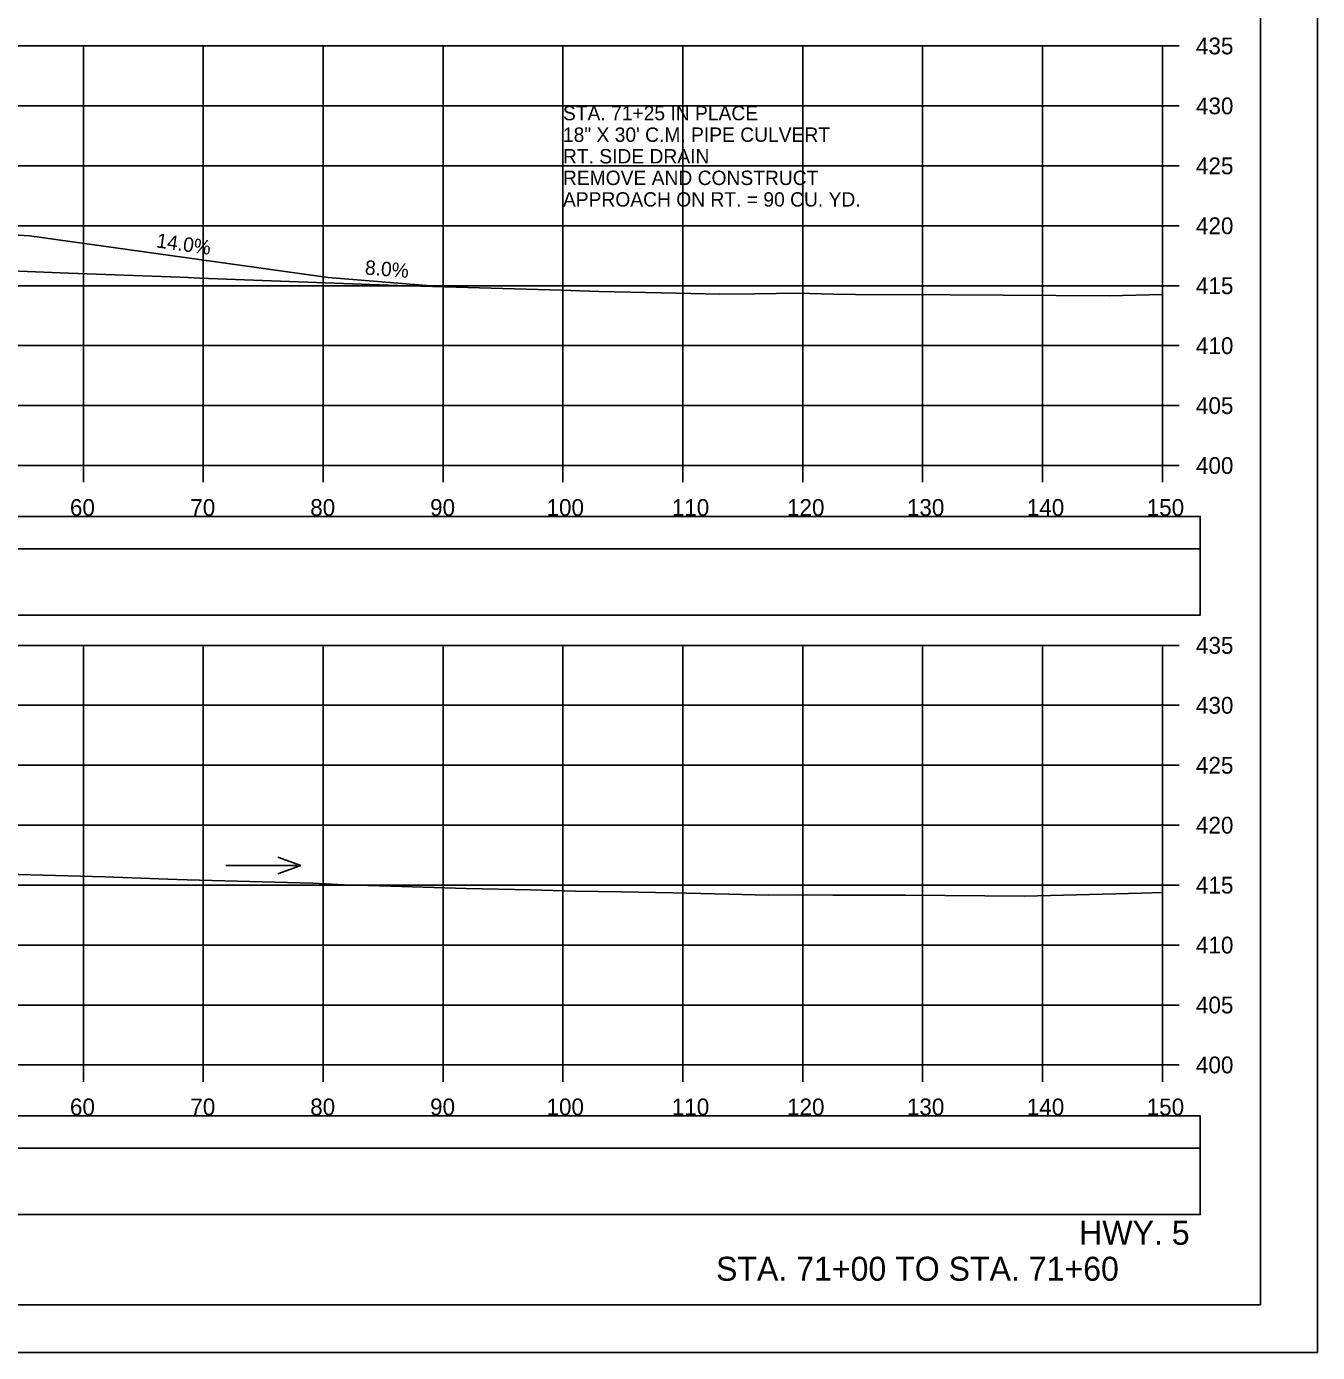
# Model space of a CAD drawing. Extents: x 1371057 to 1372761, y 380005 to 390517.
# Drawn here: x 1371282.8 to 1371390.5, y 386405.2 to 386515.8 of the extents above; entities that cross this region are included whole.
import ezdxf

# ---------------------------------------------------------------- set-up
doc = ezdxf.new("R2010")
doc.units = 0
for name, color, linetype in [('R_Axis', 7, 'Continuous'), ('R_Axis Annot', 7, 'Continuous'), ('R_Border', 7, 'Continuous'), ('R_Detour', 7, 'Continuous'), ('R_Dimension', 7, 'Continuous'), ('R_Draft', 7, 'Continuous'), ('R_Drive', 7, 'Continuous'), ('R_Exist Surface', 7, 'Continuous'), ('R_Grid', 7, 'Continuous'), ('R_No Plot', 7, 'Continuous'), ('R_Water Annot', 7, 'Continuous'), ('R_Xsect Elev', 7, 'Continuous')]:
    doc.layers.add(name, color=color, linetype=linetype)

msp = doc.modelspace()

# ---------------------------------------------------------------- linework, layer by layer
at = {"layer": 'R_Axis'}
for p, q in [((1371377.53, 386479.2), (1371377.53, 386514.2)), ((1371378.93, 386514.2), (1371377.53, 386514.2)), ((1371378.93, 386509.2), (1371377.53, 386509.2)), ((1371378.93, 386504.2), (1371377.53, 386504.2)), ((1371378.93, 386499.2), (1371377.53, 386499.2)), ((1371378.93, 386494.2), (1371377.53, 386494.2)), ((1371378.93, 386489.2), (1371377.53, 386489.2)), ((1371378.93, 386484.2), (1371377.53, 386484.2)), ((1371077.53, 386479.2), (1371377.53, 386479.2)), ((1371287.53, 386477.8), (1371287.53, 386479.2)), ((1371297.53, 386477.8), (1371297.53, 386479.2)), ((1371307.53, 386477.8), (1371307.53, 386479.2)), ((1371317.53, 386477.8), (1371317.53, 386479.2)), ((1371327.53, 386477.8), (1371327.53, 386479.2)), ((1371337.53, 386477.8), (1371337.53, 386479.2)), ((1371347.53, 386477.8), (1371347.53, 386479.2)), ((1371357.53, 386477.8), (1371357.53, 386479.2)), ((1371367.53, 386477.8), (1371367.53, 386479.2)), ((1371377.53, 386477.8), (1371377.53, 386479.2)), ((1371378.93, 386479.2), (1371377.53, 386479.2)), ((1371377.53, 386429.2), (1371377.53, 386464.2)), ((1371378.93, 386464.2), (1371377.53, 386464.2)), ((1371378.93, 386459.2), (1371377.53, 386459.2)), ((1371378.93, 386454.2), (1371377.53, 386454.2)), ((1371378.93, 386449.2), (1371377.53, 386449.2)), ((1371378.93, 386444.2), (1371377.53, 386444.2)), ((1371378.93, 386439.2), (1371377.53, 386439.2)), ((1371378.93, 386434.2), (1371377.53, 386434.2)), ((1371077.53, 386429.2), (1371377.53, 386429.2)), ((1371287.53, 386427.8), (1371287.53, 386429.2)), ((1371297.53, 386427.8), (1371297.53, 386429.2)), ((1371307.53, 386427.8), (1371307.53, 386429.2)), ((1371317.53, 386427.8), (1371317.53, 386429.2)), ((1371327.53, 386427.8), (1371327.53, 386429.2)), ((1371337.53, 386427.8), (1371337.53, 386429.2)), ((1371347.53, 386427.8), (1371347.53, 386429.2)), ((1371357.53, 386427.8), (1371357.53, 386429.2)), ((1371367.53, 386427.8), (1371367.53, 386429.2)), ((1371377.53, 386427.8), (1371377.53, 386429.2)), ((1371378.93, 386429.2), (1371377.53, 386429.2))]:
    msp.add_line(p, q, dxfattribs=at)
at = {"layer": 'R_Border'}
for q in [(1371385.71, 386614.66), (1371069.53, 386409.2)]:
    msp.add_line((1371385.71, 386409.2), q, dxfattribs=at)
at = {"layer": 'R_Detour'}
for points in [[(1371074.38, 386472.25), (1371380.69, 386472.25), (1371380.69, 386474.95), (1371074.38, 386474.95)], [(1371074.38, 386422.25), (1371380.69, 386422.25), (1371380.69, 386424.95), (1371074.38, 386424.95)]]:
    msp.add_lwpolyline(points, close=True, dxfattribs=at)
at = {"layer": 'R_Dimension'}
for points in [[(1371074.38, 386466.72), (1371380.69, 386466.72), (1371380.69, 386472.25), (1371074.38, 386472.25)], [(1371074.38, 386416.72), (1371380.69, 386416.72), (1371380.69, 386422.25), (1371074.38, 386422.25)]]:
    msp.add_lwpolyline(points, close=True, dxfattribs=at)
at = {"layer": 'R_Drive'}
for p, q in [((1371273.03, 386498.97), (1371283.03, 386498.37)), ((1371283.03, 386498.37), (1371307.96, 386494.88)), ((1371317.53, 386494.12), (1371307.96, 386494.88))]:
    msp.add_line(p, q, dxfattribs=at)
at = {"layer": 'R_Exist Surface'}
for points in [[(1371280.78, 386495.46), (1371286.28, 386495.25), (1371295.6, 386494.9), (1371296.26, 386494.88), (1371297.23, 386494.84), (1371313.74, 386494.23), (1371327.41, 386493.83), (1371330.54, 386493.73), (1371337, 386493.57), (1371340.58, 386493.5), (1371343.54, 386493.52), (1371347.13, 386493.57), (1371350.08, 386493.5), (1371351.93, 386493.47), (1371359.82, 386493.44), (1371373.09, 386493.37), (1371377.53, 386493.47)], [(1371276.98, 386445.23), (1371289.33, 386444.88), (1371295.33, 386444.67), (1371296.19, 386444.63), (1371297.21, 386444.61), (1371306.68, 386444.36), (1371309.28, 386444.23), (1371313.19, 386444.1), (1371319.46, 386443.91), (1371324.83, 386443.81), (1371328.57, 386443.71), (1371332.4, 386443.63), (1371336.7, 386443.56), (1371341.38, 386443.46), (1371344.64, 386443.36), (1371347.21, 386443.39), (1371350.03, 386443.36), (1371352.37, 386443.37), (1371356.07, 386443.37), (1371366.02, 386443.28), (1371375.79, 386443.54), (1371377.53, 386443.59)]]:
    msp.add_lwpolyline(points, dxfattribs=at)
at = {"layer": 'R_Grid'}
for p, q in [((1371077.53, 386514.2), (1371377.53, 386514.2)), ((1371287.53, 386479.2), (1371287.53, 386514.2)), ((1371297.53, 386479.2), (1371297.53, 386514.2)), ((1371307.53, 386479.2), (1371307.53, 386514.2)), ((1371317.53, 386479.2), (1371317.53, 386514.2)), ((1371327.53, 386479.2), (1371327.53, 386514.2)), ((1371337.53, 386479.2), (1371337.53, 386514.2)), ((1371347.53, 386479.2), (1371347.53, 386514.2)), ((1371357.53, 386479.2), (1371357.53, 386514.2)), ((1371367.53, 386479.2), (1371367.53, 386514.2)), ((1371377.53, 386479.2), (1371377.53, 386514.2)), ((1371077.53, 386509.2), (1371377.53, 386509.2)), ((1371077.53, 386504.2), (1371377.53, 386504.2)), ((1371077.53, 386499.2), (1371377.53, 386499.2)), ((1371077.53, 386494.2), (1371377.53, 386494.2)), ((1371077.53, 386489.2), (1371377.53, 386489.2)), ((1371077.53, 386484.2), (1371377.53, 386484.2)), ((1371077.53, 386479.2), (1371377.53, 386479.2)), ((1371077.53, 386464.2), (1371377.53, 386464.2)), ((1371287.53, 386429.2), (1371287.53, 386464.2)), ((1371297.53, 386429.2), (1371297.53, 386464.2)), ((1371307.53, 386429.2), (1371307.53, 386464.2)), ((1371317.53, 386429.2), (1371317.53, 386464.2)), ((1371327.53, 386429.2), (1371327.53, 386464.2)), ((1371337.53, 386429.2), (1371337.53, 386464.2)), ((1371347.53, 386429.2), (1371347.53, 386464.2)), ((1371357.53, 386429.2), (1371357.53, 386464.2)), ((1371367.53, 386429.2), (1371367.53, 386464.2)), ((1371377.53, 386429.2), (1371377.53, 386464.2)), ((1371077.53, 386459.2), (1371377.53, 386459.2)), ((1371077.53, 386454.2), (1371377.53, 386454.2)), ((1371077.53, 386449.2), (1371377.53, 386449.2)), ((1371077.53, 386444.2), (1371377.53, 386444.2)), ((1371077.53, 386439.2), (1371377.53, 386439.2)), ((1371077.53, 386434.2), (1371377.53, 386434.2)), ((1371077.53, 386429.2), (1371377.53, 386429.2))]:
    msp.add_line(p, q, dxfattribs=at)
at = {"layer": 'R_No Plot'}
msp.add_line((1371057.13, 386405.22), (1371390.46, 386405.22), dxfattribs=at)
for points in [[(1371057.12, 386618.55), (1371390.46, 386618.55), (1371390.46, 386405.22), (1371057.12, 386405.22)], [(1371303.45, 386614.66), (1371323.07, 386614.66), (1371323.07, 386604.78), (1371339.18, 386604.78), (1371362.38, 386604.78), (1371362.5, 386576.62), (1371385.71, 386576.62), (1371385.71, 386409.2), (1371069.53, 386409.2), (1371069.53, 386614.66)]]:
    msp.add_lwpolyline(points, close=True, dxfattribs=at)
at = {"layer": 'R_Water Annot'}
for p, q in [((1371299.4, 386445.83), (1371305.68, 386445.83)), ((1371305.68, 386445.83), (1371303.76, 386446.53)), ((1371305.68, 386445.83), (1371303.76, 386445.13))]:
    msp.add_line(p, q, dxfattribs=at)

# ---------------------------------------------------------------- texts
at = {"layer": 'R_Axis Annot'}
for s, p in [('435', (1371380.33, 386513.5)), ('430', (1371380.33, 386508.5)), ('425', (1371380.33, 386503.5)), ('420', (1371380.33, 386498.5)), ('415', (1371380.33, 386493.5)), ('410', (1371380.33, 386488.5)), ('405', (1371380.33, 386483.5)), ('400', (1371380.33, 386478.5)), ('60', (1371286.41, 386475)), ('70', (1371296.45, 386475)), ('80', (1371306.45, 386475)), ('90', (1371316.45, 386475)), ('100', (1371326.16, 386475)), ('110', (1371336.61, 386475)), ('120', (1371346.22, 386475)), ('130', (1371356.22, 386475)), ('140', (1371366.22, 386475)), ('150', (1371376.22, 386475)), ('435', (1371380.33, 386463.5)), ('430', (1371380.33, 386458.5)), ('425', (1371380.33, 386453.5)), ('420', (1371380.33, 386448.5)), ('415', (1371380.33, 386443.5)), ('410', (1371380.33, 386438.5)), ('405', (1371380.33, 386433.5)), ('400', (1371380.33, 386428.5)), ('60', (1371286.41, 386425)), ('70', (1371296.45, 386425)), ('80', (1371306.45, 386425)), ('90', (1371316.45, 386425)), ('100', (1371326.16, 386425)), ('110', (1371336.61, 386425)), ('120', (1371346.22, 386425)), ('130', (1371356.22, 386425)), ('140', (1371366.22, 386425)), ('150', (1371376.22, 386425))]:
    msp.add_text(s, height=1.4, dxfattribs=at).set_placement(p)
at = {"layer": 'R_Draft'}
for s, p in [('HWY. 5', (1371370.59, 386414.2)), ('STA. 71+00 TO STA. 71+60', (1371340.3, 386411.2))]:
    msp.add_text(s, height=2, dxfattribs=at).set_placement(p)
at = {"layer": 'R_Water Annot'}
for s, p in [('STA. 71+25 IN PLACE', (1371327.53, 386508)), ('18" X 30\' C.M. PIPE CULVERT', (1371327.53, 386506.2)), ('RT. SIDE DRAIN', (1371327.53, 386504.4)), ('REMOVE AND CONSTRUCT', (1371327.53, 386502.6)), ('APPROACH ON RT. = 90 CU. YD.', (1371327.53, 386500.8))]:
    msp.add_text(s, height=1.2, dxfattribs=at).set_placement(p)
at = {"layer": 'R_Xsect Elev'}
for s, rotation, p in [('14.0%', 352.0304, (1371293.57, 386497.4)), ('8.0%', 355.4261, (1371310.98, 386495.14))]:
    msp.add_text(s, height=1.2, rotation=rotation, dxfattribs=at).set_placement(p)

doc.saveas('drawing.dxf')
